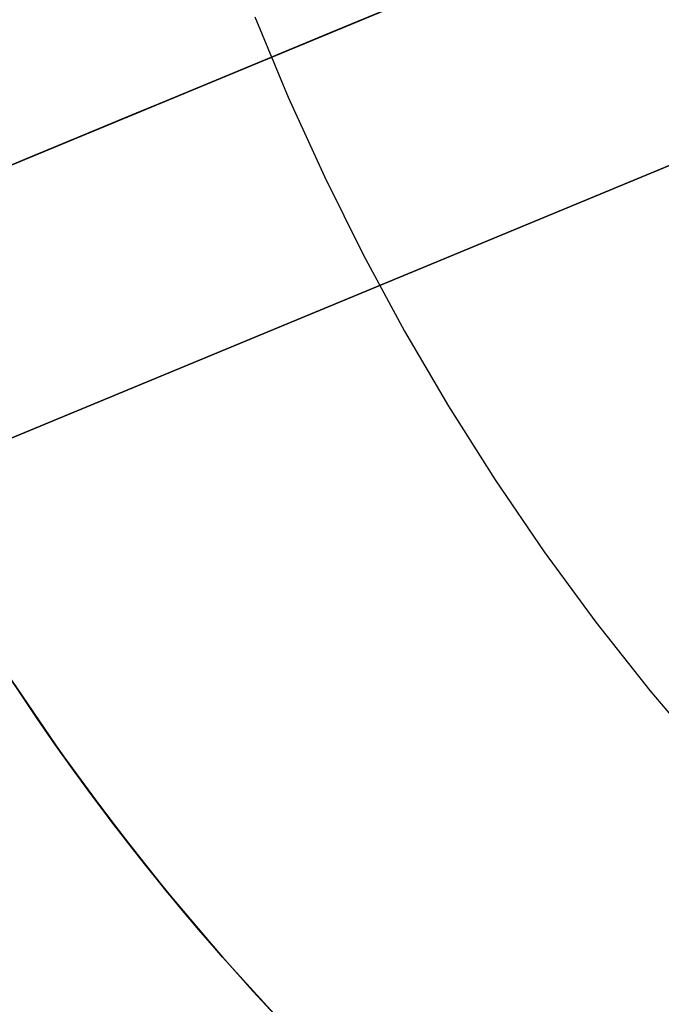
# Model space of a CAD drawing. Extents: x -3378 to 3007, y -425 to 173.
# Tile 298 of 396: x 1528.68 to 1532.5, y -277.77 to -271.92. Entities that reach past the tile are written whole.
import ezdxf

# ---------------------------------------------------------------- set-up
doc = ezdxf.new("R2010")
doc.units = 0
doc.layers.add('PREDEFINITO', color=7, linetype='CONTINUOUS')

msp = doc.modelspace()

# ---------------------------------------------------------------- linework, layer by layer
at = {"layer": 'PREDEFINITO'}
for p, q in [((1559.6381, -259.9398, 2123.5), (1527.3024, -273.3337, 2123.5)), ((1559.6381, -259.9398, 2126.5), (1527.3024, -273.3337, 2126.5)), ((1527.3024, -273.3337, 2347.0415), (1559.6381, -259.9398, 2347.0415)), ((1527.3024, -273.3337, 2350.0415), (1559.6381, -259.9398, 2350.0415)), ((1527.3024, -273.3337, 2797.1246), (1559.6381, -259.9398, 2797.1246)), ((1527.3024, -273.3337, 2794.1246), (1559.6381, -259.9398, 2794.1246)), ((1527.9459, -274.6908, 2348.5415), (1560.2122, -261.3256, 2348.5415)), ((1527.9459, -274.6908, 2795.6246), (1560.2122, -261.3256, 2795.6246)), ((1560.2122, -261.3256, 2125), (1527.9459, -274.6908, 2125)), ((1527.3024, -273.3337, 2580.0831), (1542.5421, -267.0212, 2580.0831)), ((1527.3024, -273.3337, 2564.0831), (1542.5421, -267.0212, 2564.0831)), ((1527.3024, -273.3337, 2156), (1542.5421, -267.0212, 2156)), ((1527.3024, -273.3337, 2140), (1542.5421, -267.0212, 2140)), ((1527.3024, -273.3337, 3004.1661), (1542.5421, -267.0212, 3004.1661)), ((1527.3024, -273.3337, 2988.1661), (1542.5421, -267.0212, 2988.1661)), ((1530.0828, -271.9018, 2045.8138), (1530.281, -272.3802, 2045.8138)), ((1530.281, -272.3802, 2045.8138), (1530.4955, -272.8515, 2045.8154)), ((1530.4955, -272.8515, 2045.8154), (1530.726, -273.3151, 2045.8186)), ((1530.726, -273.3151, 2045.8186), (1530.9724, -273.7705, 2045.8234)), ((1530.9724, -273.7705, 2045.8234), (1531.2343, -274.2172, 2045.8298)), ((1531.2343, -274.2172, 2045.8298), (1531.5113, -274.6546, 2045.8378)), ((1531.5113, -274.6546, 2045.8378), (1531.8032, -275.0822, 2045.8474)), ((1531.8032, -275.0822, 2045.8474), (1532.1097, -275.4995, 2045.8585)), ((1532.1097, -275.4995, 2045.8585), (1532.4302, -275.9059, 2045.8712)), ((1528.6834, -275.9194, 2579.5322), (1528.5802, -275.7625, 2579.6018)), ((1528.6348, -275.8461, 2115), (1528.9271, -276.2735, 2115)), ((1528.9271, -276.2735, 2590), (1528.6348, -275.8461, 2590)), ((1528.6348, -275.8461, 2352.5), (1528.9271, -276.2735, 2352.5)), ((1528.676, -275.9082, 3064.7161), (1528.8153, -276.1137, 3064.666)), ((1528.6834, -275.9194, 2564.634), (1528.7878, -276.0737, 2564.7081)), ((1528.7878, -276.0737, 2579.4581), (1528.6834, -275.9194, 2579.5322)), ((1528.6834, -275.9194, 2140.5509), (1528.7878, -276.0737, 2140.625)), ((1528.7878, -276.0737, 2155.375), (1528.6834, -275.9194, 2155.4491)), ((1528.6834, -275.9194, 2988.7171), (1528.7878, -276.0737, 2988.7911)), ((1528.7878, -276.0737, 3003.5412), (1528.6834, -275.9194, 3003.6152)), ((1532.4302, -275.9059, 2045.8712), (1532.7646, -276.3011, 2045.8854)), ((1528.7878, -276.0737, 2564.7081), (1528.8928, -276.2249, 2564.7863)), ((1528.8928, -276.2249, 2579.3799), (1528.7878, -276.0737, 2579.4581)), ((1528.7878, -276.0737, 2140.625), (1528.8928, -276.2249, 2140.7032)), ((1528.8928, -276.2249, 2155.2968), (1528.7878, -276.0737, 2155.375)), ((1528.7878, -276.0737, 2988.7911), (1528.8928, -276.2249, 2988.8693)), ((1528.8928, -276.2249, 3003.4629), (1528.7878, -276.0737, 3003.5412)), ((1528.8153, -276.1137, 3064.666), (1528.9576, -276.3162, 3064.6121)), ((1528.8928, -276.2249, 2564.7863), (1528.9985, -276.3732, 2564.8687)), ((1528.9985, -276.3732, 2579.2975), (1528.8928, -276.2249, 2579.3799)), ((1528.8928, -276.2249, 2140.7032), (1528.9985, -276.3732, 2140.7856)), ((1528.9985, -276.3732, 2155.2144), (1528.8928, -276.2249, 2155.2968)), ((1528.8928, -276.2249, 2988.8693), (1528.9985, -276.3732, 2988.9518)), ((1528.9985, -276.3732, 3003.3805), (1528.8928, -276.2249, 3003.4629)), ((1528.9271, -276.2735, 2115), (1529.234, -276.6906, 2115)), ((1529.234, -276.6906, 2590), (1528.9271, -276.2735, 2590)), ((1528.9271, -276.2735, 2352.5), (1529.234, -276.6906, 2352.5)), ((1528.9576, -276.3162, 3064.6121), (1529.1026, -276.5157, 3064.5543)), ((1528.9985, -276.3732, 2564.8687), (1529.1049, -276.5187, 2564.9552)), ((1529.1049, -276.5187, 2579.2109), (1528.9985, -276.3732, 2579.2975)), ((1528.9985, -276.3732, 2140.7856), (1529.1049, -276.5187, 2140.8722)), ((1529.1049, -276.5187, 2155.1278), (1528.9985, -276.3732, 2155.2144)), ((1528.9985, -276.3732, 2988.9518), (1529.1049, -276.5187, 2989.0383)), ((1529.1049, -276.5187, 3003.294), (1528.9985, -276.3732, 3003.3805)), ((1529.1026, -276.5157, 3064.5543), (1529.2504, -276.712, 3064.4929)), ((1529.1049, -276.5187, 2564.9552), (1529.2117, -276.6612, 2565.0458)), ((1529.2117, -276.6612, 2579.1203), (1529.1049, -276.5187, 2579.2109)), ((1529.1049, -276.5187, 2140.8722), (1529.2117, -276.6612, 2140.9628)), ((1529.2117, -276.6612, 2155.0372), (1529.1049, -276.5187, 2155.1278)), ((1529.1049, -276.5187, 2989.0383), (1529.2117, -276.6612, 2989.1289)), ((1529.2117, -276.6612, 3003.2034), (1529.1049, -276.5187, 3003.294)), ((1529.2117, -276.6612, 2565.0458), (1529.319, -276.8009, 2565.1405)), ((1529.319, -276.8009, 2579.0257), (1529.2117, -276.6612, 2579.1203)), ((1529.2117, -276.6612, 2140.9628), (1529.319, -276.8009, 2141.0574)), ((1529.319, -276.8009, 2154.9426), (1529.2117, -276.6612, 2155.0372)), ((1529.2117, -276.6612, 2989.1289), (1529.319, -276.8009, 2989.2235)), ((1529.319, -276.8009, 3003.1088), (1529.2117, -276.6612, 3003.2034)), ((1529.234, -276.6906, 2115), (1529.5551, -277.0968, 2115)), ((1529.5551, -277.0968, 2590), (1529.234, -276.6906, 2590)), ((1529.234, -276.6906, 2352.5), (1529.5551, -277.0968, 2352.5)), ((1529.2504, -276.712, 3064.4929), (1529.4038, -276.909, 3064.4265)), ((1529.319, -276.8009, 2565.1405), (1529.4265, -276.9375, 2565.239)), ((1529.4265, -276.9375, 2578.9271), (1529.319, -276.8009, 2579.0257)), ((1529.319, -276.8009, 2141.0574), (1529.4265, -276.9375, 2141.156)), ((1529.4265, -276.9375, 2154.844), (1529.319, -276.8009, 2154.9426)), ((1529.319, -276.8009, 2989.2235), (1529.4265, -276.9375, 2989.3221)), ((1529.4265, -276.9375, 3003.0102), (1529.319, -276.8009, 3003.1088)), ((1529.4038, -276.909, 3064.4265), (1529.5598, -277.1025, 3064.3564)), ((1529.4265, -276.9375, 2565.239), (1529.5342, -277.0712, 2565.3415)), ((1529.5342, -277.0712, 2578.8247), (1529.4265, -276.9375, 2578.9271)), ((1529.4265, -276.9375, 2141.156), (1529.5342, -277.0712, 2141.2584)), ((1529.5342, -277.0712, 2154.7416), (1529.4265, -276.9375, 2154.844)), ((1529.4265, -276.9375, 2989.3221), (1529.5342, -277.0712, 2989.4246)), ((1529.5342, -277.0712, 3002.9077), (1529.4265, -276.9375, 3003.0102)), ((1529.5342, -277.0712, 2565.3415), (1529.642, -277.2019, 2565.4478)), ((1529.642, -277.2019, 2578.7184), (1529.5342, -277.0712, 2578.8247)), ((1529.5342, -277.0712, 2141.2584), (1529.642, -277.2019, 2141.3647)), ((1529.642, -277.2019, 2154.6353), (1529.5342, -277.0712, 2154.7416)), ((1529.5342, -277.0712, 2989.4246), (1529.642, -277.2019, 2989.5309)), ((1529.642, -277.2019, 3002.8014), (1529.5342, -277.0712, 3002.9077)), ((1529.5551, -277.0968, 2115), (1529.8901, -277.4918, 2115)), ((1529.8901, -277.4918, 2590), (1529.5551, -277.0968, 2590)), ((1529.5551, -277.0968, 2352.5), (1529.8901, -277.4918, 2352.5)), ((1529.5598, -277.1025, 3064.3564), (1529.7183, -277.2927, 3064.2827)), ((1529.642, -277.2019, 2565.4478), (1529.7497, -277.3295, 2565.5577)), ((1529.7497, -277.3295, 2578.6084), (1529.642, -277.2019, 2578.7184)), ((1529.642, -277.2019, 2141.3647), (1529.7497, -277.3295, 2141.4747)), ((1529.7497, -277.3295, 2154.5253), (1529.642, -277.2019, 2154.6353)), ((1529.642, -277.2019, 2989.5309), (1529.7497, -277.3295, 2989.6408)), ((1529.7497, -277.3295, 3002.6915), (1529.642, -277.2019, 3002.8014)), ((1529.7183, -277.2927, 3064.2827), (1529.8792, -277.4794, 3064.2054)), ((1529.7497, -277.3295, 2565.5577), (1529.8571, -277.454, 2565.6714)), ((1529.8571, -277.454, 2578.4948), (1529.7497, -277.3295, 2578.6084)), ((1529.7497, -277.3295, 2141.4747), (1529.8571, -277.454, 2141.5883)), ((1529.8571, -277.454, 2154.4117), (1529.7497, -277.3295, 2154.5253)), ((1529.7497, -277.3295, 2989.6408), (1529.8571, -277.454, 2989.7544)), ((1529.8571, -277.454, 3002.5778), (1529.7497, -277.3295, 3002.6915)), ((1529.8571, -277.454, 2565.6714), (1529.9642, -277.5755, 2565.7886)), ((1529.9642, -277.5755, 2578.3776), (1529.8571, -277.454, 2578.4948)), ((1529.8571, -277.454, 2141.5883), (1529.9642, -277.5755, 2141.7055)), ((1529.9642, -277.5755, 2154.2945), (1529.8571, -277.454, 2154.4117)), ((1529.8571, -277.454, 2989.7544), (1529.9642, -277.5755, 2989.8716)), ((1529.9642, -277.5755, 3002.4606), (1529.8571, -277.454, 3002.5778)), ((1529.8792, -277.4794, 3064.2054), (1530.0458, -277.6663, 3064.1229)), ((1529.8901, -277.4918, 2115), (1530.2384, -277.8749, 2115)), ((1530.2384, -277.8749, 2590), (1529.8901, -277.4918, 2590)), ((1529.8901, -277.4918, 2352.5), (1530.2384, -277.8749, 2352.5)), ((1529.9642, -277.5755, 2565.7886), (1530.0708, -277.6938, 2565.9093)), ((1530.0708, -277.6938, 2578.2569), (1529.9642, -277.5755, 2578.3776)), ((1529.9642, -277.5755, 2141.7055), (1530.0708, -277.6938, 2141.8262)), ((1530.0708, -277.6938, 2154.1738), (1529.9642, -277.5755, 2154.2945)), ((1529.9642, -277.5755, 2989.8716), (1530.0708, -277.6938, 2989.9924)), ((1530.0708, -277.6938, 3002.3399), (1529.9642, -277.5755, 3002.4606)), ((1530.0458, -277.6663, 3064.1229), (1530.2146, -277.8495, 3064.0369)), ((1530.0708, -277.6938, 2565.9093), (1530.1769, -277.8091, 2566.0335)), ((1530.1769, -277.8091, 2578.1327), (1530.0708, -277.6938, 2578.2569)), ((1530.0708, -277.6938, 2141.8262), (1530.1769, -277.8091, 2141.9504)), ((1530.1769, -277.8091, 2154.0496), (1530.0708, -277.6938, 2154.1738)), ((1530.0708, -277.6938, 2989.9924), (1530.1769, -277.8091, 2990.1166)), ((1530.1769, -277.8091, 3002.2157), (1530.0708, -277.6938, 3002.3399))]:
    msp.add_line(p, q, dxfattribs=at)
at = {"layer": 'PREDEFINITO', "extrusion": (0.92388, 0.382683, 7.68829e-15)}
for centre in [(-837.0007, 2572.0831, 1314.6885), (-837.0007, 2148, 1314.6885)]:
    msp.add_circle(centre, 8, dxfattribs=at)
at = {"layer": 'PREDEFINITO', "extrusion": (0.92388, 0.382683, 4.996e-15)}
msp.add_circle((-837.0007, 2996.1661, 1314.6885), 8, dxfattribs=at)
at = {"layer": 'PREDEFINITO', "extrusion": (-0.382683, 0.92388, 6.81416e-16)}
msp.add_arc((-1306.4431, 2295, -837.0007), 770, 90, 180, dxfattribs=at)
at = {"layer": 'PREDEFINITO', "extrusion": (-0.382683, 0.92388, -9.77684e-16)}
msp.add_arc((-2076.4431, 2115, -837.0007), 770, 270, 360, dxfattribs=at)

doc.saveas('drawing.dxf')
